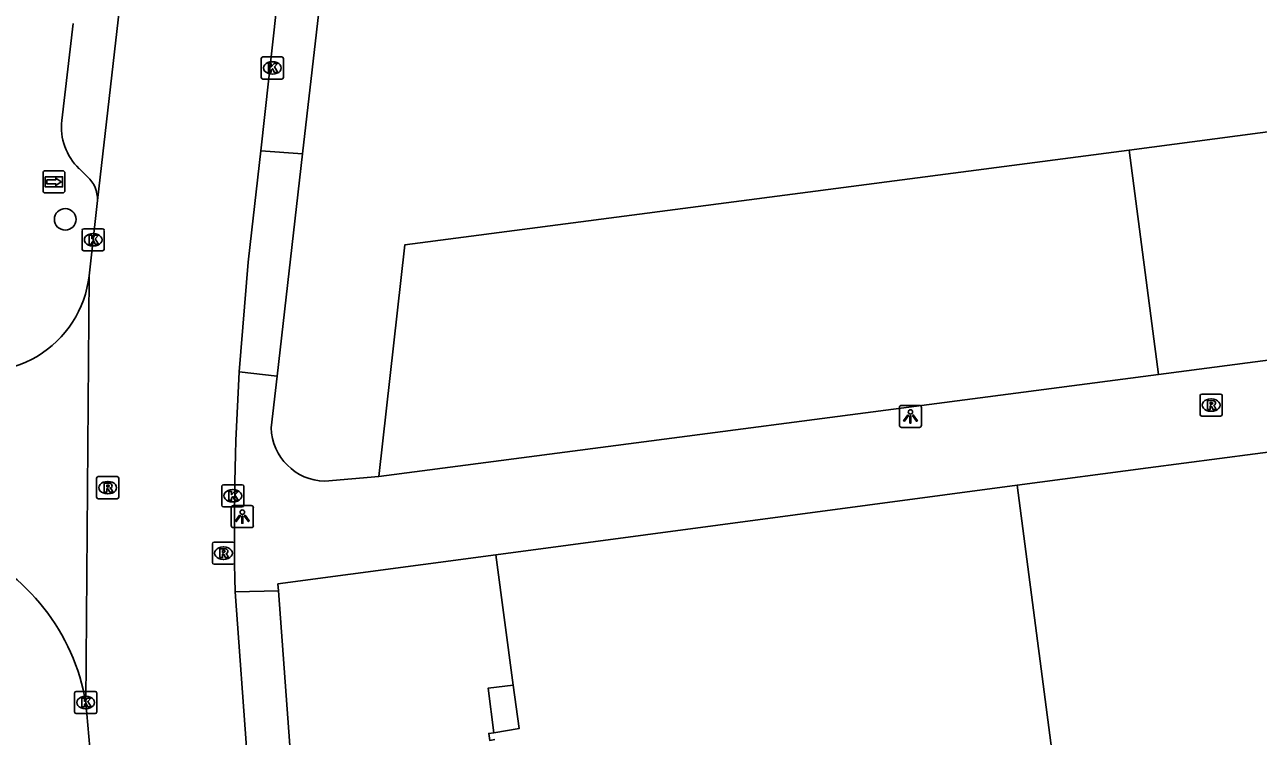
# Model space of a CAD drawing. Extents: x 160557 to 161245, y 385330 to 386505.
# Drawn here: x 161016.8 to 161072.6, y 385700.1 to 385732.3 of the extents above; entities that cross this region are included whole.
import ezdxf

# ---------------------------------------------------------------- set-up
doc = ezdxf.new("R2010")
doc.units = 0
for name, color, linetype in [('IMGEO_Boom', 7, 'Continuous'), ('IMGEO_Kolk', 7, 'Continuous'), ('IMGEO_Lichtpunt', 7, 'Continuous'), ('IMGEO_Pand', 7, 'Continuous'), ('IMGEO_Pand_overbouw', 7, 'Continuous'), ('IMGEO_Rijbaan_lokaal_gesloten', 7, 'Continuous'), ('IMGEO_Rioolput', 7, 'Continuous'), ('IMGEO_Voetpad_open', 7, 'Continuous'), ('IMGEO_Wegwijzer', 7, 'Continuous')]:
    doc.layers.add(name, color=color, linetype=linetype)

msp = doc.modelspace()

# ---------------------------------------------------------------- linework, layer by layer
at = {"layer": 'IMGEO_Boom'}
msp.add_circle((161018.655, 385723.509), 0.489, dxfattribs=at)
at = {"layer": 'IMGEO_Kolk'}
for p, q in [((161027.518, 385729.931), (161027.518, 385730.783)), ((161027.593, 385730.857), (161028.445, 385730.857)), ((161028.006, 385730.637), (161028.031, 385730.637)), ((161028.519, 385730.783), (161028.519, 385729.931)), ((161028.445, 385729.857), (161027.593, 385729.857)), ((161028.029, 385730.077), (161028.004, 385730.077)), ((161019.418, 385722.161), (161019.418, 385723.013)), ((161019.493, 385723.087), (161020.345, 385723.087)), ((161019.906, 385722.867), (161019.931, 385722.867)), ((161020.419, 385723.013), (161020.419, 385722.161)), ((161020.345, 385722.087), (161019.493, 385722.087)), ((161019.929, 385722.307), (161019.904, 385722.307)), ((161025.73, 385710.582), (161025.73, 385711.434)), ((161025.805, 385711.508), (161026.657, 385711.508)), ((161026.731, 385711.434), (161026.731, 385710.582)), ((161026.218, 385711.288), (161026.243, 385711.288)), ((161026.657, 385710.508), (161025.805, 385710.508)), ((161026.241, 385710.728), (161026.216, 385710.728)), ((161019.077, 385701.232), (161019.077, 385702.084)), ((161019.152, 385702.158), (161020.004, 385702.158)), ((161020.078, 385702.084), (161020.078, 385701.232)), ((161019.565, 385701.938), (161019.59, 385701.938)), ((161020.004, 385701.158), (161019.152, 385701.158)), ((161019.588, 385701.378), (161019.563, 385701.378))]:
    msp.add_line(p, q, dxfattribs=at)
for points in [[(161027.518, 385729.931), (161027.518, 385730.783)], [(161027.593, 385730.857), (161028.445, 385730.857)], [(161027.839, 385730.557), (161027.962, 385730.557), (161027.962, 385730.406), (161028.092, 385730.557), (161028.256, 385730.557), (161028.11, 385730.406), (161028.263, 385730.157), (161028.111, 385730.157), (161028.026, 385730.321), (161027.962, 385730.254), (161027.962, 385730.157), (161027.839, 385730.157), (161027.839, 385730.557)], [(161028.519, 385730.783), (161028.519, 385729.931)], [(161028.445, 385729.857), (161027.593, 385729.857)], [(161019.418, 385722.161), (161019.418, 385723.013)], [(161019.493, 385723.087), (161020.345, 385723.087)], [(161019.739, 385722.787), (161019.862, 385722.787), (161019.862, 385722.636), (161019.992, 385722.787), (161020.156, 385722.787), (161020.01, 385722.636), (161020.163, 385722.387), (161020.011, 385722.387), (161019.926, 385722.551), (161019.862, 385722.484), (161019.862, 385722.387), (161019.739, 385722.387), (161019.739, 385722.787)], [(161020.419, 385723.013), (161020.419, 385722.161)], [(161020.345, 385722.087), (161019.493, 385722.087)], [(161025.73, 385710.582), (161025.73, 385711.434)], [(161025.805, 385711.508), (161026.657, 385711.508)], [(161026.731, 385711.434), (161026.731, 385710.582)], [(161026.051, 385711.208), (161026.174, 385711.208), (161026.174, 385711.057), (161026.304, 385711.208), (161026.468, 385711.208), (161026.322, 385711.057), (161026.475, 385710.808), (161026.323, 385710.808), (161026.238, 385710.972), (161026.174, 385710.905), (161026.174, 385710.808), (161026.051, 385710.808), (161026.051, 385711.208)], [(161026.657, 385710.508), (161025.805, 385710.508)], [(161019.077, 385701.232), (161019.077, 385702.084)], [(161019.152, 385702.158), (161020.004, 385702.158)], [(161020.078, 385702.084), (161020.078, 385701.232)], [(161019.398, 385701.858), (161019.521, 385701.858), (161019.521, 385701.707), (161019.651, 385701.858), (161019.815, 385701.858), (161019.669, 385701.707), (161019.822, 385701.458), (161019.67, 385701.458), (161019.585, 385701.622), (161019.521, 385701.555), (161019.521, 385701.458), (161019.398, 385701.458), (161019.398, 385701.858)], [(161020.004, 385701.158), (161019.152, 385701.158)]]:
    msp.add_lwpolyline(points, dxfattribs=at)
for centre, start, end in [((161027.595, 385730.781), 91.552, 178.448), ((161027.595, 385730.781), 91.552, 178.448), ((161028.443, 385730.781), 1.552, 88.448), ((161028.443, 385730.781), 1.552, 88.448), ((161027.595, 385729.933), 181.552, 268.448), ((161027.595, 385729.933), 181.552, 268.448), ((161028.443, 385729.933), 271.552, 358.448), ((161028.443, 385729.933), 271.552, 358.448), ((161019.495, 385723.011), 91.552, 178.448), ((161019.495, 385723.011), 91.552, 178.448), ((161020.343, 385723.011), 1.552, 88.448), ((161020.343, 385723.011), 1.552, 88.448), ((161019.495, 385722.163), 181.552, 268.448), ((161019.495, 385722.163), 181.552, 268.448), ((161020.343, 385722.163), 271.552, 358.448), ((161020.343, 385722.163), 271.552, 358.448), ((161025.807, 385711.432), 91.552, 178.448), ((161025.807, 385711.432), 91.552, 178.448), ((161026.655, 385711.432), 1.552, 88.448), ((161026.655, 385711.432), 1.552, 88.448), ((161025.807, 385710.584), 181.552, 268.448), ((161025.807, 385710.584), 181.552, 268.448), ((161026.655, 385710.584), 271.552, 358.448), ((161026.655, 385710.584), 271.552, 358.448), ((161019.154, 385702.082), 91.552, 178.448), ((161019.154, 385702.082), 91.552, 178.448), ((161020.002, 385702.082), 1.552, 88.448), ((161020.002, 385702.082), 1.552, 88.448), ((161019.154, 385701.234), 181.552, 268.448), ((161019.154, 385701.234), 181.552, 268.448), ((161020.002, 385701.234), 271.552, 358.448), ((161020.002, 385701.234), 271.552, 358.448)]:
    msp.add_arc(centre, 0.0765, start, end, dxfattribs=at)
for centre, major_axis, ratio, start_param, end_param in [((161028.005, 385730.357), (-0.387, 0.002), 0.722429, 4.712389, 7.853982), ((161028.03, 385730.357), (-0.39, 0.002), 0.717154, 1.570796, 4.712389), ((161019.905, 385722.587), (-0.387, 0.002), 0.722429, 4.712389, 7.853982), ((161019.93, 385722.587), (-0.39, 0.002), 0.717154, 1.570796, 4.712389), ((161026.217, 385711.008), (-0.387, 0.002), 0.722429, 4.712389, 7.853982), ((161026.242, 385711.008), (-0.39, 0.002), 0.717154, 1.570796, 4.712389), ((161019.564, 385701.658), (-0.387, 0.002), 0.722429, 4.712389, 7.853982), ((161019.589, 385701.658), (-0.39, 0.002), 0.717154, 1.570796, 4.712389)]:
    msp.add_ellipse(centre, major_axis=major_axis, ratio=ratio, start_param=start_param, end_param=end_param, dxfattribs=at)
at = {"layer": 'IMGEO_Lichtpunt'}
for p, q in [((161056.364, 385715.002), (161056.364, 385714.195)), ((161056.364, 385715.002), (161056.364, 385714.195)), ((161057.266, 385715.097), (161056.458, 385715.097)), ((161057.266, 385715.097), (161056.458, 385715.097)), ((161057.36, 385714.195), (161057.36, 385715.002)), ((161057.36, 385714.195), (161057.36, 385715.002)), ((161056.458, 385714.101), (161057.266, 385714.101)), ((161056.458, 385714.101), (161057.266, 385714.101)), ((161026.161, 385710.468), (161026.161, 385709.661)), ((161026.161, 385710.468), (161026.161, 385709.661)), ((161027.063, 385710.563), (161026.255, 385710.563)), ((161027.063, 385710.563), (161026.255, 385710.563)), ((161027.157, 385709.661), (161027.157, 385710.468)), ((161027.157, 385709.661), (161027.157, 385710.468)), ((161026.255, 385709.567), (161027.063, 385709.567)), ((161026.255, 385709.567), (161027.063, 385709.567))]:
    msp.add_line(p, q, dxfattribs=at)
for points in [[(161056.738, 385714.666), (161056.777, 385714.638), (161056.589, 385714.376), (161056.551, 385714.403), (161056.738, 385714.666)], [(161056.84, 385714.618), (161056.887, 385714.618), (161056.887, 385714.296), (161056.84, 385714.296), (161056.84, 385714.618)], [(161056.95, 385714.638), (161056.988, 385714.665), (161057.175, 385714.403), (161057.136, 385714.375), (161056.95, 385714.638)], [(161026.535, 385710.132), (161026.574, 385710.104), (161026.386, 385709.842), (161026.348, 385709.869), (161026.535, 385710.132)], [(161026.637, 385710.084), (161026.684, 385710.084), (161026.684, 385709.762), (161026.637, 385709.762), (161026.637, 385710.084)], [(161026.747, 385710.104), (161026.785, 385710.131), (161026.972, 385709.869), (161026.933, 385709.841), (161026.747, 385710.104)]]:
    msp.add_lwpolyline(points, dxfattribs=at)
for centre in [(161056.863, 385714.8), (161026.66, 385710.266)]:
    msp.add_circle(centre, 0.0994, dxfattribs=at)
for centre, start, end in [((161056.458, 385715.002), 90, 180), ((161056.458, 385715.002), 90, 180), ((161057.266, 385715.002), 0, 90), ((161057.266, 385715.002), 0, 90), ((161056.458, 385714.195), 180, 270), ((161056.458, 385714.195), 180, 270), ((161057.266, 385714.195), 270, 0), ((161057.266, 385714.195), 270, 360), ((161026.255, 385710.468), 90, 180), ((161026.255, 385710.468), 90, 180), ((161027.063, 385710.468), 0, 90), ((161027.063, 385710.468), 0, 90), ((161026.255, 385709.661), 180, 270), ((161026.255, 385709.661), 180, 270), ((161027.063, 385709.661), 270, 0), ((161027.063, 385709.661), 270, 360)]:
    msp.add_arc(centre, 0.0946, start, end, dxfattribs=at)
at = {"layer": 'IMGEO_Pand'}
for points in [[(161094.985, 385745.077), (161080.694, 385743.204), (161080.504, 385744.655), (161075.485, 385743.997), (161076.135, 385739.04), (161077.573, 385728.065), (161066.743, 385726.646)], [(161032.833, 385711.874), (161034.005, 385722.355), (161038.963, 385723.005), (161066.743, 385726.646)], [(161066.743, 385726.646), (161068.084, 385716.495)], [(161098.665, 385720.503), (161068.084, 385716.495)], [(161068.084, 385716.495), (161032.833, 385711.874)], [(161061.683, 385711.481), (161067.611, 385712.273), (161090.181, 385715.223)], [(161038.126, 385708.333), (161061.683, 385711.481)], [(161065.556, 385681.832), (161061.683, 385711.481)], [(161038.908, 385702.442), (161038.126, 385708.333)], [(161038.908, 385702.442), (161039.169, 385700.476), (161038.032, 385700.294)], [(161038.068, 385699.981), (161037.848, 385699.946), (161037.801, 385700.257), (161038.032, 385700.294)]]:
    msp.add_lwpolyline(points, dxfattribs=at)
at = {"layer": 'IMGEO_Pand_overbouw'}
msp.add_lwpolyline([(161038.032, 385700.294), (161039.169, 385700.476), (161038.908, 385702.442), (161037.776, 385702.308)], close=True, dxfattribs=at)
at = {"layer": 'IMGEO_Rijbaan_lokaal_gesloten'}
for points in [[(161026.806, 385782.908), (161026.038, 385776.181), (161020.114, 385724.364)], [(161027.49, 385726.612), (161029.258, 385742.653), (161029.367, 385743.592)], [(161026.519, 385716.608), (161026.919, 385721.569), (161026.935, 385721.716), (161027.49, 385726.612)], [(161020.114, 385724.364), (161019.733, 385720.96)], [(161019.579, 385701.654), (161019.733, 385720.96)], [(161026.887, 385699.007), (161026.335, 385706.665)], [(161019.579, 385701.654), (161020.042, 385696.529)]]:
    msp.add_lwpolyline(points, dxfattribs=at)
for centre, radius, start, end in [((161014.88, 385721.512), 4.885, 248.014, 353.5066), ((161146.364, 385709.417), 120.06, 176.56623, 181.31344), ((161010.373, 385700.141), 9.33, 9.3325, 67.3942)]:
    msp.add_arc(centre, radius, start, end, dxfattribs=at)
at = {"layer": 'IMGEO_Rioolput'}
for p, q in [((161069.956, 385714.684), (161069.956, 385715.536)), ((161070.031, 385715.61), (161070.883, 385715.61)), ((161070.444, 385715.39), (161070.469, 385715.39)), ((161070.957, 385715.536), (161070.957, 385714.684)), ((161070.467, 385714.83), (161070.442, 385714.83)), ((161070.883, 385714.61), (161070.031, 385714.61)), ((161020.074, 385710.949), (161020.074, 385711.801)), ((161020.149, 385711.875), (161021.001, 385711.875)), ((161020.562, 385711.655), (161020.587, 385711.655)), ((161021.075, 385711.801), (161021.075, 385710.949)), ((161021.001, 385710.875), (161020.149, 385710.875)), ((161020.585, 385711.095), (161020.56, 385711.095)), ((161025.307, 385707.986), (161025.307, 385708.838)), ((161025.382, 385708.912), (161026.234, 385708.912)), ((161025.795, 385708.692), (161025.82, 385708.692)), ((161026.308, 385708.838), (161026.308, 385707.986)), ((161025.818, 385708.132), (161025.793, 385708.132)), ((161026.234, 385707.912), (161025.382, 385707.912))]:
    msp.add_line(p, q, dxfattribs=at)
for points in [[(161069.956, 385714.684), (161069.956, 385715.536)], [(161070.031, 385715.61), (161070.883, 385715.61)], [(161070.957, 385715.536), (161070.957, 385714.684)], [(161070.545, 385715.308), (161070.293, 385715.31), (161070.293, 385714.91)], [(161070.293, 385714.91), (161070.417, 385714.91), (161070.417, 385715.072), (161070.428, 385715.072)], [(161070.471, 385715.229), (161070.417, 385715.229), (161070.417, 385715.148)], [(161070.417, 385715.148), (161070.469, 385715.148)], [(161070.475, 385715.043), (161070.546, 385714.91), (161070.686, 385714.91), (161070.621, 385715.036)], [(161070.883, 385714.61), (161070.031, 385714.61)], [(161020.074, 385710.949), (161020.074, 385711.801)], [(161020.149, 385711.875), (161021.001, 385711.875)], [(161020.663, 385711.573), (161020.411, 385711.575), (161020.411, 385711.175)], [(161020.589, 385711.494), (161020.535, 385711.494), (161020.535, 385711.413)], [(161021.075, 385711.801), (161021.075, 385710.949)], [(161021.001, 385710.875), (161020.149, 385710.875)], [(161020.411, 385711.175), (161020.535, 385711.175), (161020.535, 385711.337), (161020.546, 385711.337)], [(161020.535, 385711.413), (161020.587, 385711.413)], [(161020.593, 385711.308), (161020.664, 385711.175), (161020.804, 385711.175), (161020.739, 385711.301)], [(161025.307, 385707.986), (161025.307, 385708.838)], [(161025.382, 385708.912), (161026.234, 385708.912)], [(161026.308, 385708.838), (161026.308, 385707.986)], [(161025.896, 385708.61), (161025.644, 385708.612), (161025.644, 385708.212)], [(161025.644, 385708.212), (161025.768, 385708.212), (161025.768, 385708.374), (161025.779, 385708.374)], [(161025.822, 385708.531), (161025.768, 385708.531), (161025.768, 385708.45)], [(161025.768, 385708.45), (161025.82, 385708.45)], [(161025.826, 385708.345), (161025.897, 385708.212), (161026.037, 385708.212), (161025.972, 385708.338)], [(161026.234, 385707.912), (161025.382, 385707.912)]]:
    msp.add_lwpolyline(points, dxfattribs=at)
for centre, radius, start, end in [((161070.033, 385715.534), 0.0765, 91.552, 178.448), ((161070.033, 385715.534), 0.0765, 91.552, 178.448), ((161070.881, 385715.534), 0.0765, 1.552, 88.448), ((161070.881, 385715.534), 0.0765, 1.552, 88.448), ((161070.427, 385715.019), 0.0533, 26.0293, 88.6989), ((161070.453, 385715.337), 0.19, 274.7715, 282.9687), ((161070.477, 385715.133), 0.0964, 77.0061, 93.1865), ((161070.491, 385715.19), 0.0378, 276.6634, 79.6772), ((161070.544, 385715.198), 0.109, 350.3612, 89.416), ((161070.542, 385715.198), 0.112, 277.5842, 350.9817), ((161070.526, 385714.983), 0.108, 29.5134, 73.7905), ((161070.033, 385714.686), 0.0765, 181.552, 268.448), ((161070.033, 385714.686), 0.0765, 181.552, 268.448), ((161070.881, 385714.686), 0.0765, 271.552, 358.448), ((161070.881, 385714.686), 0.0765, 271.552, 358.448), ((161020.151, 385711.799), 0.0765, 91.552, 178.448), ((161020.151, 385711.799), 0.0765, 91.552, 178.448), ((161020.595, 385711.398), 0.0964, 77.0061, 93.1865), ((161020.609, 385711.455), 0.0378, 276.6634, 79.6772), ((161020.662, 385711.463), 0.109, 350.3612, 89.416), ((161020.66, 385711.463), 0.112, 277.5842, 350.9817), ((161020.999, 385711.799), 0.0765, 1.552, 88.448), ((161020.999, 385711.799), 0.0765, 1.552, 88.448), ((161020.151, 385710.951), 0.0765, 181.552, 268.448), ((161020.151, 385710.951), 0.0765, 181.552, 268.448), ((161020.545, 385711.284), 0.0533, 26.0293, 88.6989), ((161020.571, 385711.602), 0.19, 274.7715, 282.9687), ((161020.644, 385711.248), 0.108, 29.5134, 73.7905), ((161020.999, 385710.951), 0.0765, 271.552, 358.448), ((161020.999, 385710.951), 0.0765, 271.552, 358.448), ((161025.384, 385708.836), 0.0765, 91.552, 178.448), ((161025.384, 385708.836), 0.0765, 91.552, 178.448), ((161026.232, 385708.836), 0.0765, 1.552, 88.448), ((161026.232, 385708.836), 0.0765, 1.552, 88.448), ((161025.778, 385708.321), 0.0533, 26.0293, 88.6989), ((161025.804, 385708.639), 0.19, 274.7715, 282.9687), ((161025.828, 385708.435), 0.0964, 77.0061, 93.1865), ((161025.842, 385708.492), 0.0378, 276.6634, 79.6772), ((161025.895, 385708.5), 0.109, 350.3612, 89.416), ((161025.893, 385708.5), 0.112, 277.5842, 350.9817), ((161025.877, 385708.285), 0.108, 29.5134, 73.7905), ((161025.384, 385707.988), 0.0765, 181.552, 268.448), ((161025.384, 385707.988), 0.0765, 181.552, 268.448), ((161026.232, 385707.988), 0.0765, 271.552, 358.448), ((161026.232, 385707.988), 0.0765, 271.552, 358.448)]:
    msp.add_arc(centre, radius, start, end, dxfattribs=at)
for centre, major_axis, ratio, start_param, end_param in [((161070.443, 385715.11), (-0.387, 0.002), 0.722429, 4.712389, 7.853982), ((161070.468, 385715.11), (-0.39, 0.002), 0.717154, 1.570796, 4.712389), ((161020.561, 385711.375), (-0.387, 0.002), 0.722429, 4.712389, 7.853982), ((161020.586, 385711.375), (-0.39, 0.002), 0.717154, 1.570796, 4.712389), ((161025.794, 385708.412), (-0.387, 0.002), 0.722429, 4.712389, 7.853982), ((161025.819, 385708.412), (-0.39, 0.002), 0.717154, 1.570796, 4.712389)]:
    msp.add_ellipse(centre, major_axis=major_axis, ratio=ratio, start_param=start_param, end_param=end_param, dxfattribs=at)
at = {"layer": 'IMGEO_Voetpad_open'}
for points in [[(161031.068, 385743.412), (161031.33, 385743.384), (161029.381, 385726.474)], [(161018.501, 385727.984), (161019.014, 385732.369)], [(161027.49, 385726.612), (161029.381, 385726.474)], [(161029.381, 385726.474), (161028.228, 385716.42)], [(161019.666, 385725.44), (161019.287, 385725.802)], [(161028.228, 385716.42), (161026.519, 385716.608)], [(161027.96, 385714.08), (161028.228, 385716.42)], [(161032.833, 385711.874), (161030.391, 385711.662)], [(161028.293, 385706.709), (161028.27, 385707.025), (161038.126, 385708.333)], [(161026.335, 385706.665), (161028.293, 385706.709)], [(161028.293, 385706.709), (161028.847, 385699.091)], [(161038.032, 385700.294), (161037.776, 385702.308), (161038.908, 385702.442)]]:
    msp.add_lwpolyline(points, dxfattribs=at)
for centre, radius, start, end in [((161021.08, 385727.68), 2.597, 173.2863, 226.3338), ((161018.666, 385724.392), 1.449, 358.8846, 46.3249), ((161030.467, 385714.17), 2.509, 182.0528, 268.2544)]:
    msp.add_arc(centre, radius, start, end, dxfattribs=at)
at = {"layer": 'IMGEO_Wegwijzer'}
for p, q in [((161017.649, 385724.806), (161017.649, 385725.606)), ((161017.649, 385725.606), (161017.649, 385724.806)), ((161017.749, 385725.706), (161018.539, 385725.706)), ((161018.539, 385725.706), (161017.749, 385725.706)), ((161018.639, 385725.606), (161018.639, 385724.806)), ((161018.639, 385724.806), (161018.639, 385725.606)), ((161018.539, 385724.706), (161017.749, 385724.706)), ((161017.749, 385724.706), (161018.539, 385724.706))]:
    msp.add_line(p, q, dxfattribs=at)
for points in [[(161017.75, 385725.438), (161018.538, 385725.438), (161018.538, 385724.974), (161017.75, 385724.974), (161017.75, 385725.438)], [(161017.815, 385725.29), (161017.815, 385725.206), (161017.815, 385725.122), (161018.226, 385725.122), (161018.226, 385725.039), (161018.473, 385725.206), (161018.226, 385725.373), (161018.226, 385725.29), (161017.815, 385725.29)]]:
    msp.add_lwpolyline(points, dxfattribs=at)
for centre, start, end in [((161017.749, 385725.606), 90, 180), ((161017.749, 385725.606), 90, 180), ((161018.539, 385725.606), 0, 90), ((161018.539, 385725.606), 360, 90), ((161017.749, 385724.806), 180, 270), ((161017.749, 385724.806), 180, 270), ((161018.539, 385724.806), 270, 0), ((161018.539, 385724.806), 270, 0)]:
    msp.add_arc(centre, 0.1, start, end, dxfattribs=at)

doc.saveas('drawing.dxf')
